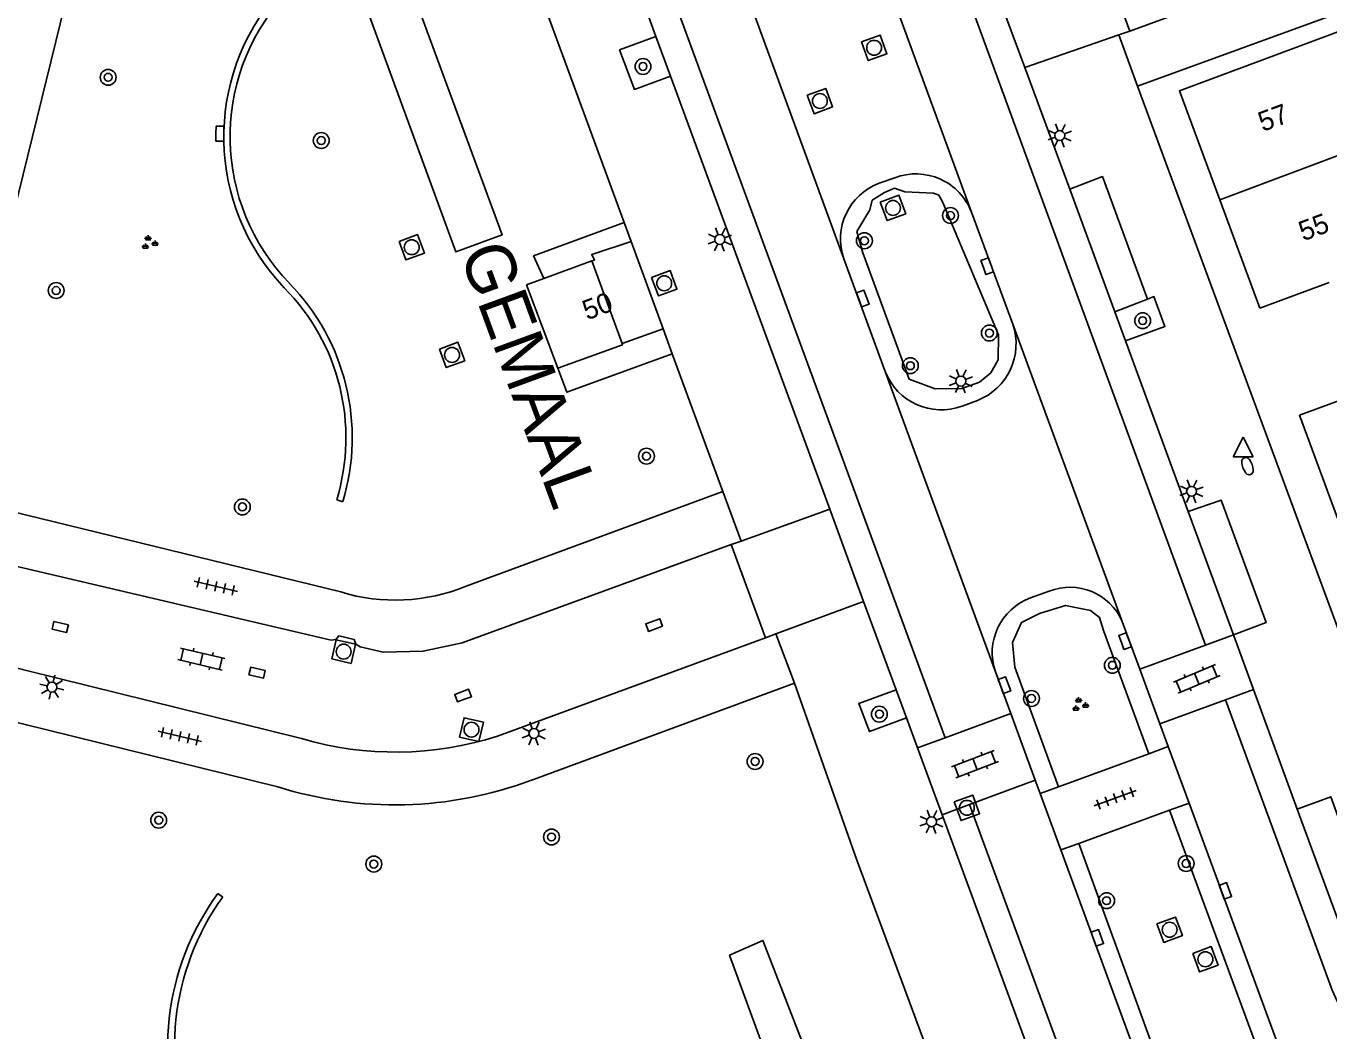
# Model space of a CAD drawing. Extents: x 128000 to 131008, y 398996 to 402500.
# Drawn here: x 128238.6 to 128304.4, y 399294.1 to 399344.9 of the extents above; entities that cross this region are included whole.
import ezdxf

# ---------------------------------------------------------------- set-up
doc = ezdxf.new("R2010")
doc.units = 0
for name, color, linetype in [('gg-afsc-muur', 7, 'Continuous'), ('gg-anno-huisnummerreeks BGT', 7, 'Continuous'), ('gg-bbg-hoofdgebouw', 7, 'Continuous'), ('gg-bbg-tussenscheiding', 7, 'Continuous'), ('gg-knt-verharding', 7, 'Continuous'), ('gg-knt-verharding nz', 7, 'Continuous'), ('gt-anno-naam bijzondere bebouwing', 7, 'Continuous'), ('gt-grn-groengrens', 7, 'Continuous'), ('gt-grn-groengrens NZ', 7, 'Continuous'), ('gt-grn-weggrens', 7, 'Continuous'), ('gt-symb-boom', 7, 'Continuous'), ('gt-symb-brandkraan', 7, 'Continuous'), ('gt-symb-groenvak', 7, 'Continuous'), ('gt-symb-klinker verharding', 7, 'Continuous'), ('gt-symb-kolk', 7, 'Continuous'), ('gt-symb-lichtmast', 7, 'Continuous'), ('gt-symb-rioolschacht', 7, 'Continuous'), ('gt-symb-tegel verharding', 7, 'Continuous'), ('gt-symb-waterafsluiter', 7, 'Continuous')]:
    doc.layers.add(name, color=color, linetype=linetype)

# ---------------------------------------------------------------- blocks, each defined once
blk = doc.blocks.new('gt0-BOOM')
at = {"layer": 'gt-symb-boom'}
for radius in [0.4, 0.2]:
    blk.add_circle((0, 0), radius, dxfattribs=at)
blk = doc.blocks.new('gt0-LMAST')
at = {"layer": 'gt-symb-lichtmast'}
for p, q in [((-0.182, 0.173), (-0.447, 0.438)), ((-0.005, 0.246), (-0.005, 0.621)), ((0.172, 0.173), (0.437, 0.438)), ((-0.255, -0.004), (-0.63, -0.004)), ((-0.182, -0.181), (-0.447, -0.446)), ((-0.005, -0.254), (-0.005, -0.629)), ((0.437, -0.446), (0.172, -0.181)), ((0.245, -0.004), (0.62, -0.004))]:
    blk.add_line(p, q, dxfattribs=at)
blk.add_circle((-0.005, -0.004), 0.25, dxfattribs=at)
blk = doc.blocks.new('gt0-WAFSL')
at = {"layer": 'gt-symb-waterafsluiter'}
for p, q in [((-0.5, -0.333), (0, 0.667)), ((0, 0.667), (0.5, -0.333)), ((0.5, -0.333), (-0.5, -0.333))]:
    blk.add_line(p, q, dxfattribs=at)
blk = doc.blocks.new('gt0-BR')
at = {"layer": 'gt-symb-brandkraan'}
for centre, radius, start, end in [((-0.244, 0), 0.206, 107.56694, 252.43307), ((0.599, -2.664), 3, 106.89205, 107.56694), ((0, -0.691), 0.938, 73.10799, 106.89205), ((-0.599, -2.664), 3, 72.43309, 73.10799), ((0.244, 0), 0.206, 287.56695, 72.43309), ((0.599, 2.664), 3, 252.43307, 253.10797), ((0, 0.691), 0.938, 253.10797, 286.89206), ((-0.599, 2.664), 3, 286.89206, 287.56695)]:
    blk.add_arc(centre, radius, start, end, dxfattribs=at)
blk = doc.blocks.new('gt0-GRVAK')
at = {"layer": 'gt-symb-groenvak'}
for p, q in [((-0.11, 0.189), (-0.228, 0.24)), ((-0.182, 0.153), (0.088, 0.153)), ((-0.091, 0.211), (-0.156, 0.322)), ((-0.047, 0.214), (-0.047, 0.393)), ((-0.004, 0.211), (0.061, 0.322)), ((0.015, 0.189), (0.133, 0.24)), ((0.262, -0.052), (0.197, 0.059)), ((0.305, -0.049), (0.305, 0.13)), ((0.349, -0.052), (0.414, 0.059)), ((-0.245, -0.228), (-0.363, -0.177)), ((-0.318, -0.264), (-0.047, -0.264)), ((-0.226, -0.206), (-0.291, -0.095)), ((-0.183, -0.203), (-0.183, -0.024)), ((-0.139, -0.206), (-0.074, -0.095)), ((-0.12, -0.228), (-0.002, -0.177)), ((0.243, -0.074), (0.125, -0.023)), ((0.17, -0.11), (0.441, -0.11)), ((0.368, -0.074), (0.486, -0.023))]:
    blk.add_line(p, q, dxfattribs=at)
blk = doc.blocks.new('gt0-TEG1')
at = {"layer": 'gt-symb-tegel verharding'}
for p, q in [((-1.125, 0), (1.125, 0)), ((-0.9, -0.25), (-0.9, 0.25)), ((-0.45, -0.25), (-0.45, 0.25)), ((0, -0.25), (0, 0.25)), ((0.45, -0.25), (0.45, 0.25)), ((0.9, -0.25), (0.9, 0.25))]:
    blk.add_line(p, q, dxfattribs=at)
blk = doc.blocks.new('gt0-KOLK')
at = {"layer": 'gt-symb-kolk'}
blk.add_lwpolyline([(0, 0), (0.375, 0), (0.375, 0.4), (-0.375, 0.4), (-0.375, 0), (0, 0)], dxfattribs=at)
blk = doc.blocks.new('gt0-KL1')
at = {"layer": 'gt-symb-klinker verharding'}
for p, q in [((-1.15, 0.3), (1.15, 0.3)), ((-1, -0.3), (-1, 0.3)), ((-0.5, 0.3), (-0.5, 0.45)), ((0, -0.3), (0, 0.3)), ((0.5, 0.3), (0.5, 0.45)), ((1, -0.3), (1, 0.3)), ((-1.15, -0.3), (1.15, -0.3)), ((-0.5, -0.45), (-0.5, -0.3)), ((0.5, -0.45), (0.5, -0.3))]:
    blk.add_line(p, q, dxfattribs=at)
blk = doc.blocks.new('gt0-RS')
at = {"layer": 'gt-symb-rioolschacht'}
blk.add_lwpolyline([(-0.5, -0.5), (0.5, -0.5), (0.5, 0.5), (-0.5, 0.5)], close=True, dxfattribs=at)
blk.add_circle((0, 0), 0.375, dxfattribs=at)

msp = doc.modelspace()

# ---------------------------------------------------------------- linework, layer by layer
at = {"layer": 'gg-afsc-muur'}
for p, q in [((128254.636, 399320.849), (128254.328, 399320.94)), ((128248.331, 399301.075), (128248.572, 399300.892))]:
    msp.add_line(p, q, dxfattribs=at)
for centre, radius, start, end in [((128259.658, 399339.26), 11.029, 138.70687, 223.64773), ((128259.59, 399339.264), 10.641, 138.42646, 224.01483), ((128244.038, 399324.075), 10.757, 343.05298, 44.7474), ((128243.961, 399324.076), 11.152, 343.18202, 44.33935), ((128258.916, 399293.315), 13.125, 143.75351, 263.27465), ((128258.996, 399293.375), 12.852, 144.20257, 263.36967)]:
    msp.add_arc(centre, radius, start, end, dxfattribs=at)
at = {"layer": 'gg-bbg-hoofdgebouw'}
for p, q in [((128300.93, 399330.62), (128298.907, 399336.086)), ((128264.777, 399332.108), (128267.21, 399333)), ((128267.21, 399333), (128268.739, 399328.826)), ((128304.432, 399331.915), (128300.93, 399330.62)), ((128302.94, 399325.21), (128306.42, 399326.497)), ((128302.94, 399325.21), (128304.965, 399319.701))]:
    msp.add_line(p, q, dxfattribs=at)
for points in [[(128298.907, 399336.086), (128296.87, 399341.59), (128305.32, 399344.73)], [(128264.777, 399332.108), (128263.91, 399331.79), (128265.49, 399327.58)], [(128265.49, 399327.58), (128268.76, 399328.77), (128268.739, 399328.826)]]:
    msp.add_lwpolyline(points, dxfattribs=at)
at = {"layer": 'gg-bbg-tussenscheiding'}
msp.add_line((128298.907, 399336.086), (128307.356, 399339.243), dxfattribs=at)
at = {"layer": 'gg-knt-verharding'}
for p, q in [((128316.632, 399352.76), (128294.37, 399344.6)), ((128263.409, 399349.719), (128268.833, 399334.943)), ((128294.37, 399344.6), (128292.65, 399349.25)), ((128287.367, 399347.345), (128289.067, 399342.763)), ((128270.447, 399344.326), (128269.592, 399346.65)), ((128294.75, 399341.82), (128305.011, 399345.563)), ((128271.18, 399342.33), (128270.447, 399344.326)), ((128289.067, 399342.763), (128291.344, 399336.625)), ((128279.22, 399320.464), (128271.18, 399342.33)), ((128308.72, 399304.01), (128294.75, 399341.82)), ((128282.511, 399337.2), (128281.72, 399336.92)), ((128286.37, 399335.46), (128288.46, 399329.809)), ((128270.806, 399329.569), (128269.187, 399333.978)), ((128282.02, 399327.42), (128279.935, 399333.11)), ((128293.613, 399330.438), (128295.257, 399331.072)), ((128294.154, 399328.962), (128293.613, 399330.438)), ((128268.739, 399328.826), (128270.806, 399329.569)), ((128297.31, 399320.356), (128294.154, 399328.962)), ((128273.82, 399321.36), (128271.266, 399328.315)), ((128285.899, 399325.669), (128286.67, 399325.96)), ((128234.52, 399321.19), (128254.53, 399316.29)), ((128260.859, 399316.579), (128273.82, 399321.36)), ((128280.93, 399315.813), (128279.22, 399320.464)), ((128274.24, 399318.68), (128275.97, 399313.98)), ((128290.301, 399316.33), (128289.36, 399316)), ((128282.571, 399311.349), (128280.93, 399315.813)), ((128293.98, 399314.807), (128294.869, 399312.392)), ((128275.97, 399313.98), (128262.44, 399309.01)), ((128299.595, 399314.125), (128298.187, 399313.609)), ((128300.607, 399311.365), (128299.595, 399314.125)), ((128252.552, 399308.889), (128234.567, 399313.34)), ((128298.187, 399313.609), (128294.869, 399312.392)), ((128294.869, 399312.392), (128295.884, 399309.633)), ((128277.44, 399311.68), (128264.12, 399306.78)), ((128288.353, 399310.156), (128287.58, 399312.257)), ((128251.352, 399306.459), (128232.13, 399311.2)), ((128283.091, 399309.934), (128282.571, 399311.349)), ((128300.607, 399311.365), (128299.2, 399310.849)), ((128302.819, 399305.334), (128300.607, 399311.365)), ((128299.2, 399310.849), (128295.884, 399309.633)), ((128283.648, 399308.42), (128283.091, 399309.934)), ((128288.353, 399310.156), (128285.039, 399308.933)), ((128289.593, 399306.787), (128288.353, 399310.156)), ((128295.884, 399309.633), (128296.307, 399308.484)), ((128285.039, 399308.933), (128283.648, 399308.42)), ((128284.887, 399305.05), (128283.648, 399308.42)), ((128296.307, 399308.484), (128295.329, 399308.125)), ((128296.307, 399308.484), (128297.354, 399305.64)), ((128295.329, 399308.125), (128290.758, 399306.449)), ((128289.593, 399306.787), (128286.279, 399305.564)), ((128289.841, 399306.113), (128289.593, 399306.787)), ((128290.758, 399306.449), (128289.841, 399306.113)), ((128290.888, 399303.269), (128289.841, 399306.113)), ((128286.279, 399305.564), (128284.887, 399305.05)), ((128296.376, 399305.281), (128291.795, 399303.602)), ((128297.354, 399305.64), (128296.376, 399305.281)), ((128304.355, 399286.617), (128297.354, 399305.64)), ((128292.834, 399283.434), (128284.887, 399305.05)), ((128291.795, 399303.602), (128290.888, 399303.269)), ((128290.888, 399303.269), (128297.838, 399284.386))]:
    msp.add_line(p, q, dxfattribs=at)
for points in [[(128251.73, 399381.53), (128248.23, 399367.31), (128245.99, 399367.86), (128234.52, 399321.19)], [(128270.447, 399344.326), (128268.612, 399343.651), (128269.354, 399341.658), (128271.18, 399342.33)], [(128295.257, 399331.072), (128292.985, 399337.258), (128291.344, 399336.625)], [(128268.833, 399334.943), (128264.271, 399333.258), (128264.777, 399332.108)], [(128269.187, 399333.978), (128267.202, 399333.319), (128267.338, 399333.034), (128267.21, 399333)], [(128294.154, 399328.962), (128296.136, 399329.689), (128295.582, 399331.197), (128295.257, 399331.072)], [(128271.266, 399328.315), (128265.941, 399326.369), (128265.49, 399327.58)], [(128299.595, 399314.125), (128301.249, 399314.743), (128298.975, 399320.927), (128297.31, 399320.356)], [(128235.739, 399318.142), (128254.045, 399313.86), (128254.28, 399313.891), (128254.433, 399314.071), (128255.206, 399313.893), (128255.289, 399313.652), (128255.507, 399313.522), (128256.67, 399313.25), (128258.69, 399313.3), (128260.67, 399313.73), (128274.24, 399318.68)], [(128298.32, 399254.68), (128294.14, 399266.19), (128280.564, 399302.798), (128277.44, 399311.68)], [(128283.091, 399309.934), (128281.219, 399309.246), (128280.685, 399310.656), (128282.571, 399311.349)], [(128305.096, 399299.126), (128306.774, 399299.726), (128304.508, 399305.959), (128302.819, 399305.334)]]:
    msp.add_lwpolyline(points, dxfattribs=at)
for centre, radius, start, end in [((128283.572, 399334.403), 2.991, 20.69448, 110.76486), ((128282.74, 399334.119), 2.981, 110.01611, 199.77733), ((128285.553, 399328.82), 3.071, 291.33389, 18.784), ((128284.849, 399328.515), 3.033, 201.15593, 290.25477), ((128257.287, 399325.358), 9.478, 253.08905, 292.1399), ((128291.347, 399313.653), 2.875, 23.67666, 111.34705), ((128290.376, 399313.222), 2.958, 110.08625, 199.04649), ((128257.298, 399325.107), 16.898, 253.68718, 287.71501), ((128257.27, 399325.138), 19.594, 252.41943, 290.4609)]:
    msp.add_arc(centre, radius, start, end, dxfattribs=at)
at = {"layer": 'gg-knt-verharding nz'}
for p, q in [((128298.187, 399313.609), (128272.504, 399383.641)), ((128259.409, 399378.732), (128285.039, 399308.933)), ((128293.613, 399330.438), (128291.344, 399336.625)), ((128299.595, 399314.125), (128297.31, 399320.356)), ((128305.096, 399299.126), (128302.819, 399305.334))]:
    msp.add_line(p, q, dxfattribs=at)
for points in [[(128299.2, 399310.849), (128304.573, 399296.197), (128305.016, 399295.235), (128306.433, 399295.744)], [(128286.279, 399305.564), (128305.101, 399254.411), (128312.841, 399233.31)]]:
    msp.add_lwpolyline(points, dxfattribs=at)
at = {"layer": 'gt-grn-groengrens'}
for points in [[(128254.852, 399348.447), (128257.15, 399349.339), (128262.673, 399334.311), (128260.34, 399333.453), (128254.852, 399348.447)], [(128274.16, 399297.959), (128275.845, 399298.708), (128290.898, 399259.916), (128288.464, 399258.905), (128274.16, 399297.959)]]:
    msp.add_lwpolyline(points, dxfattribs=at)
at = {"layer": 'gt-grn-groengrens NZ'}
for points in [[(128280.592, 399334.481), (128280.888, 399333.415), (128283.222, 399327.037), (128284.536, 399326.538), (128285.878, 399326.564), (128286.772, 399326.88), (128287.35, 399327.353), (128287.718, 399328.011), (128287.731, 399329.266), (128284.931, 399335.954), (128284.72, 399336.322), (128284.458, 399336.428), (128283.011, 399336.48), (128282.485, 399336.664), (128281.986, 399336.454), (128281.354, 399336.059), (128281.249, 399335.586), (128280.592, 399334.481)], [(128290.758, 399306.449), (128288.559, 399312.492), (128288.452, 399313.747), (128288.905, 399314.755), (128289.812, 399315.208), (128291.122, 399315.611), (128292.382, 399315.359), (128292.835, 399315.007), (128293.037, 399314.352), (128295.329, 399308.125)], [(128291.795, 399303.602), (128298.831, 399284.266), (128299.687, 399283.51), (128301.299, 399283.359), (128302.408, 399283.762), (128303.315, 399284.669), (128303.466, 399285.576), (128303.315, 399286.433), (128296.376, 399305.281)]]:
    msp.add_lwpolyline(points, dxfattribs=at)
at = {"layer": 'gt-grn-weggrens'}
for p, q in [((128281.3, 399349.329), (128286.37, 399335.46)), ((128279.935, 399333.11), (128274.9, 399346.82)), ((128293.818, 399344.409), (128294.37, 399344.6)), ((128289.067, 399342.763), (128293.818, 399344.409)), ((128293.818, 399344.409), (128294.75, 399341.82)), ((128269.187, 399333.978), (128268.833, 399334.943)), ((128271.266, 399328.315), (128270.806, 399329.569)), ((128293.98, 399314.807), (128288.46, 399329.809)), ((128282.02, 399327.42), (128287.58, 399312.257)), ((128273.82, 399321.36), (128274.744, 399318.86)), ((128274.744, 399318.86), (128279.22, 399320.464)), ((128274.24, 399318.68), (128274.744, 399318.86)), ((128280.93, 399315.813), (128276.502, 399314.177)), ((128276.502, 399314.177), (128275.97, 399313.98)), ((128277.44, 399311.68), (128276.502, 399314.177))]:
    msp.add_line(p, q, dxfattribs=at)

# ---------------------------------------------------------------- block references
at = {"layer": 'gt-symb-boom'}
for p in [(128242.791, 399342.267), (128269.791, 399342.816), (128253.548, 399339.076), (128285.314, 399335.29), (128280.968, 399334.018), (128240.166, 399331.505), (128295.015, 399329.985), (128287.277, 399329.359), (128283.288, 399327.712), (128269.965, 399323.144), (128249.567, 399320.582), (128293.483, 399312.59), (128289.401, 399310.916), (128275.449, 399307.738), (128245.344, 399304.775), (128265.171, 399303.924), (128256.2, 399302.557), (128297.208, 399302.584), (128293.195, 399300.711)]:
    msp.add_blockref('gt0-BOOM', p, dxfattribs=at)
at = {"layer": 'gt-symb-boom', "rotation": 19.992893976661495}
msp.add_blockref('gt0-BOOM', (128281.724, 399310.127), dxfattribs=at)
at = {"layer": 'gt-symb-brandkraan', "rotation": -69.75249849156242}
msp.add_blockref('gt0-BR', (128300.307, 399322.644), dxfattribs=at)
at = {"layer": 'gt-symb-groenvak'}
for p in [(128244.852, 399333.909), (128291.828, 399310.592)]:
    msp.add_blockref('gt0-GRVAK', p, dxfattribs=at)
at = {"layer": 'gt-symb-klinker verharding'}
for p, rotation in [((128247.499, 399312.907), -13.174926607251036), ((128297.744, 399311.903), 22.897591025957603), ((128286.552, 399307.6), 21.35437736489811)]:
    msp.add_blockref('gt0-KL1', p, dxfattribs=dict(at, rotation=rotation))
at = {"layer": 'gt-symb-kolk'}
for p, rotation in [((128248.231, 399339.426), -90.85937224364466), ((128286.977, 399332.665), -69.93365037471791), ((128280.696, 399331.032), -69.93365037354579), ((128240.325, 399314.328), -13.243802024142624), ((128270.421, 399314.432), 20.06634962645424), ((128293.939, 399313.743), -69.93365037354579), ((128250.26, 399312.019), -13.243802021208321), ((128287.848, 399311.515), -69.93365037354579), ((128260.775, 399310.877), 20.06634962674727), ((128299.003, 399301.131), -69.93365037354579), ((128292.54, 399298.762), -69.93365037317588)]:
    msp.add_blockref('gt0-KOLK', p, dxfattribs=dict(at, rotation=rotation))
at = {"layer": 'gt-symb-lichtmast'}
for p, rotation in [((128290.838, 399339.323), -69.93365037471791), ((128273.675, 399334.08), -69.93365037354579), ((128285.841, 399326.928), -69.93365037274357), ((128297.489, 399321.369), -69.93365037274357), ((128239.957, 399311.491), -13.243802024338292), ((128264.288, 399309.154), 20.066349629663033), ((128284.36, 399304.699), 19.992893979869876)]:
    msp.add_blockref('gt0-LMAST', p, dxfattribs=dict(at, rotation=rotation))
at = {"layer": 'gt-symb-rioolschacht'}
for p, rotation in [((128281.459, 399343.756), -69.8260550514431), ((128278.721, 399341.069), -69.8260550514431), ((128282.409, 399335.674), -69.8260550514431), ((128258.117, 399333.691), -69.82605505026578), ((128270.862, 399331.872), -69.82605505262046), ((128260.153, 399328.256), -69.8260550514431), ((128254.678, 399313.282), -13.174926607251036), ((128261.133, 399309.343), -13.174926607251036), ((128286.141, 399305.397), -69.75249848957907), ((128296.376, 399299.244), -69.75249849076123), ((128298.183, 399297.754), -69.75249849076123)]:
    msp.add_blockref('gt0-RS', p, dxfattribs=dict(at, rotation=rotation))
at = {"layer": 'gt-symb-tegel verharding'}
for p, rotation in [((128248.226, 399316.576), -13.174926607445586), ((128246.409, 399309.007), -13.174926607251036), ((128293.624, 399305.879), -159.87983421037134)]:
    msp.add_blockref('gt0-TEG1', p, dxfattribs=dict(at, rotation=rotation))
at = {"layer": 'gt-symb-waterafsluiter'}
msp.add_blockref('gt0-WAFSL', (128300.088, 399323.439), dxfattribs=at)

# ---------------------------------------------------------------- texts
at = {"layer": 'gg-anno-huisnummerreeks BGT'}
for s, rotation, p in [('57', 20.3, (128301.076, 399339.508)), ('55', 20.3, (128303.12, 399333.985)), ('50', 20.6, (128266.967, 399329.995))]:
    msp.add_text(s, height=1, rotation=rotation, dxfattribs=at).set_placement(p)
at = {"layer": 'gt-anno-naam bijzondere bebouwing'}
msp.add_text('GEMAAL', height=2.5, rotation=290.12017, dxfattribs=at).set_placement((128260.513, 399333.405))

doc.saveas('drawing.dxf')
